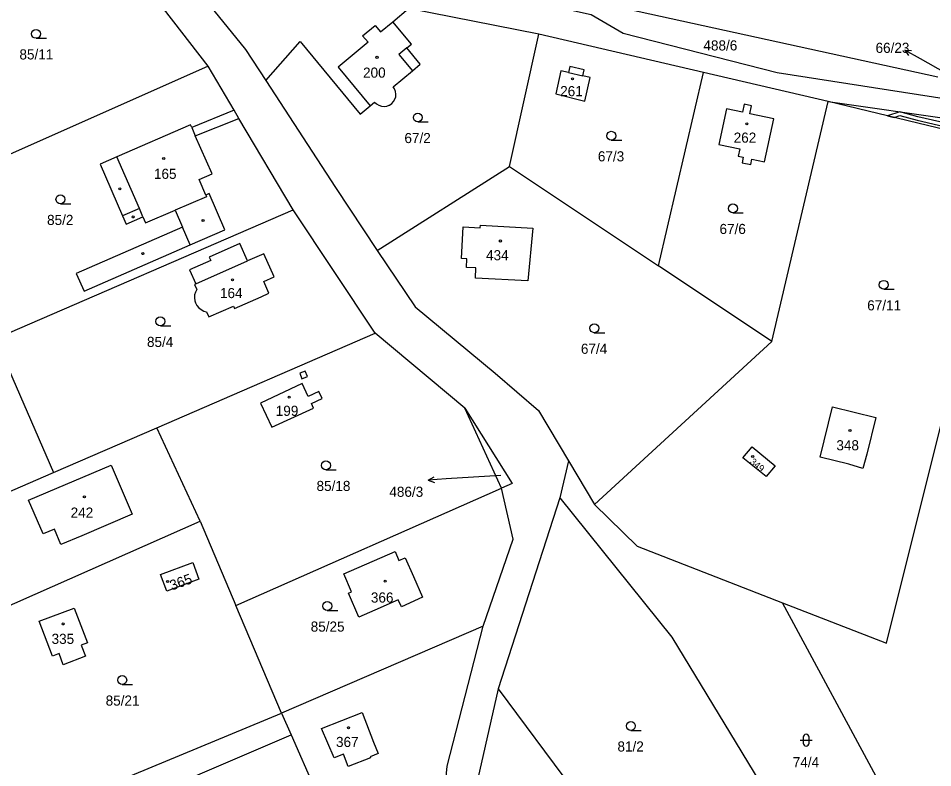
# Model space of a CAD drawing. Extents: x -725728 to -720881, y -1068679 to -1063504.
# Drawn here: x -724534.1 to -724380.5, y -1067433.6 to -1067307.7 of the extents above; entities that cross this region are included whole.
import ezdxf

# ---------------------------------------------------------------- set-up
doc = ezdxf.new("R2010")
doc.units = 0
for name, color, linetype in [('Hranice parcel', 7, 'Continuous'), ('Parcelní čísla', 7, 'Continuous'), ('Pop  PČ popisy', 7, 'Continuous'), ('Vnitřní kresba', 7, 'Continuous'), ('Věcná břemena k části', 7, 'Continuous'), ('Značky budov', 7, 'Continuous'), ('Značky kultur', 7, 'Continuous')]:
    doc.layers.add(name, color=color, linetype=linetype)

# ---------------------------------------------------------------- blocks, each defined once
blk = doc.blocks.new('4.02_3')
at = {"layer": 'Značky budov'}
blk.add_circle((-0.001, 0), 0.0175, dxfattribs=at)
blk = doc.blocks.new('4.02_4')
at = {"layer": 'Značky budov'}
blk.add_circle((-0.001, 0), 0.0175, dxfattribs=at)
blk = doc.blocks.new('1029_97')
at = {"layer": 'Pop  PČ popisy'}
for p, q in [((-0.299, -0.021), (-0.203, 0.036)), ((0, 0), (-0.299, -0.021)), ((-0.299, -0.021), (-0.196, -0.064))]:
    blk.add_line(p, q, dxfattribs=at)
blk = doc.blocks.new('1029_135')
at = {"layer": 'Pop  PČ popisy'}
for p, q in [((0, 0), (-0.263, 0.145)), ((-0.263, 0.145), (-0.151, 0.141)), ((-0.263, 0.145), (-0.199, 0.053))]:
    blk.add_line(p, q, dxfattribs=at)
blk = doc.blocks.new('3.04_3')
at = {"layer": 'Značky kultur'}
blk.add_line((0.001, 0), (0.176, 0), dxfattribs=at)
blk.add_circle((0.001, 0.075), 0.075, dxfattribs=at)
blk = doc.blocks.new('3.04_2')
at = {"layer": 'Značky kultur'}
blk.add_line((0.001, 0), (0.176, 0), dxfattribs=at)
blk.add_circle((0.001, 0.075), 0.075, dxfattribs=at)
blk = doc.blocks.new('3.16_2')
at = {"layer": 'Značky kultur'}
for p, q in [((-0.1, 0.1), (0.1, 0.1)), ((-0.05, 0.15), (-0.05, 0.05)), ((0.05, 0.05), (0.05, 0.15))]:
    blk.add_line(p, q, dxfattribs=at)
for centre, start, end in [((0, 0.15), 0, 180), ((0, 0.05), 180, 359.9879)]:
    blk.add_arc(centre, 0.05, start, end, dxfattribs=at)

msp = doc.modelspace()

# ---------------------------------------------------------------- linework, layer by layer
at = {"layer": 'Hranice parcel'}
for p, q in [((-724446.71, -1067310.38), (-724468.56, -1067306.07)), ((-724451.64, -1067332.6), (-724446.71, -1067310.38)), ((-724419.04, -1067316.8), (-724446.71, -1067310.38)), ((-724466.61, -1067315.41), (-724468.87, -1067312.69)), ((-724502.26, -1067315.77), (-724547.82, -1067335.99)), ((-724497.88, -1067323.15), (-724502.26, -1067315.77)), ((-724426.61, -1067349.29), (-724419.04, -1067316.8)), ((-724398.11, -1067321.7), (-724419.04, -1067316.8)), ((-724407.54, -1067362.01), (-724398.11, -1067321.7)), ((-724398.11, -1067321.7), (-724359.5, -1067327.2)), ((-724497.07, -1067324.53), (-724497.88, -1067323.15)), ((-724475.05, -1067322.42), (-724474.27, -1067321.77)), ((-724487.96, -1067339.89), (-724497.07, -1067324.53)), ((-724473.83, -1067346.68), (-724451.64, -1067332.6)), ((-724451.64, -1067332.6), (-724426.61, -1067349.29)), ((-724537.98, -1067361.53), (-724487.96, -1067339.89)), ((-724474.16, -1067360.58), (-724487.96, -1067339.89)), ((-724456.5, -1067342.44), (-724447.69, -1067342.93)), ((-724473.83, -1067346.68), (-724467.49, -1067356.19)), ((-724407.54, -1067362.01), (-724426.61, -1067349.29)), ((-724537.98, -1067361.53), (-724528.23, -1067384.01)), ((-724510.88, -1067376.49), (-724474.16, -1067360.58)), ((-724459.15, -1067373.18), (-724474.16, -1067360.58)), ((-724437.33, -1067389.37), (-724407.54, -1067362.01)), ((-724452.98, -1067386.64), (-724459.15, -1067373.18)), ((-724446.77, -1067373.59), (-724441.71, -1067382.04)), ((-724528.23, -1067384.01), (-724510.88, -1067376.49)), ((-724503.56, -1067392.17), (-724510.88, -1067376.49)), ((-724441.71, -1067382.04), (-724443.19, -1067388.27)), ((-724441.71, -1067382.04), (-724437.33, -1067389.37)), ((-724557.56, -1067396.72), (-724528.23, -1067384.01)), ((-724497.56, -1067406.35), (-724452.98, -1067386.64)), ((-724443.19, -1067388.27), (-724453.51, -1067420.33)), ((-724551.79, -1067413.47), (-724503.56, -1067392.17)), ((-724503.56, -1067392.17), (-724497.56, -1067406.35)), ((-724379.04, -1067455.42), (-724405.77, -1067405.88)), ((-724489.92, -1067424.4), (-724497.56, -1067406.35)), ((-724456.03, -1067409.79), (-724489.92, -1067424.4)), ((-724453.51, -1067420.33), (-724456.94, -1067435.39)), ((-724453.51, -1067420.33), (-724425.68, -1067457.77)), ((-724541.51, -1067445.8), (-724489.92, -1067424.4)), ((-724489.92, -1067424.4), (-724488.31, -1067428.07)), ((-724483.22, -1067427.01), (-724476.37, -1067424.33)), ((-724505.56, -1067435.44), (-724488.31, -1067428.07)), ((-724488.31, -1067428.07), (-724474.76, -1067458.89)), ((-724473.68, -1067431.19), (-724475.05, -1067431.73))]:
    msp.add_line(p, q, dxfattribs=at)
for points in [[(-724511.05, -1067293.07), (-724477.92, -1067298.15), (-724437.88, -1067307.08), (-724432.55, -1067310.22), (-724406.67, -1067316.82), (-724364.24, -1067323.39)], [(-724502.26, -1067315.77), (-724514.15, -1067300.28), (-724518.15, -1067297.64), (-724522.71, -1067296.64)], [(-724504, -1067299.09), (-724504.91, -1067301.84), (-724495.96, -1067312.93), (-724492.56, -1067318.15)], [(-724379.69, -1067317.58), (-724431.66, -1067306.24), (-724439.42, -1067304.77)], [(-724468.87, -1067312.69), (-724468.09, -1067312.05), (-724471.22, -1067308.28), (-724468.56, -1067306.07)], [(-724492.56, -1067318.15), (-724486.77, -1067311.59), (-724476.73, -1067323.82), (-724475.05, -1067322.42)], [(-724471.16, -1067319.19), (-724467.93, -1067316.51), (-724466.61, -1067315.41)], [(-724438.1, -1067317.63), (-724439.31, -1067317.36), (-724439.08, -1067316.34), (-724441.5, -1067315.8), (-724441.73, -1067316.82), (-724442.99, -1067316.53), (-724443.86, -1067320.41), (-724438.99, -1067321.6), (-724438.1, -1067317.63)], [(-724492.56, -1067318.15), (-724480.85, -1067336.14), (-724473.83, -1067346.68)], [(-724474.27, -1067321.77), (-724473.95, -1067322.08), (-724473.56, -1067322.32), (-724473.14, -1067322.46), (-724472.69, -1067322.51), (-724472.24, -1067322.45), (-724471.82, -1067322.3), (-724471.77, -1067322.27), (-724471.4, -1067322.02), (-724471.09, -1067321.7), (-724470.86, -1067321.31), (-724470.73, -1067320.88), (-724470.69, -1067320.43), (-724470.75, -1067319.99), (-724470.91, -1067319.56), (-724471.16, -1067319.19)], [(-724367.84, -1067330.59), (-724371.46, -1067328.13), (-724398.11, -1067321.7)], [(-724497.88, -1067323.15), (-724505, -1067326.05), (-724505.2, -1067325.59), (-724517.56, -1067330.95), (-724520.35, -1067332.22), (-724516.61, -1067340.9), (-724516.01, -1067342.27), (-724513.18, -1067341.07), (-724512.74, -1067342.08), (-724507.75, -1067339.91), (-724506.53, -1067342.79), (-724524.42, -1067350.55), (-724523.08, -1067353.56), (-724505.23, -1067345.73), (-724499.46, -1067343.23), (-724502.09, -1067337.15), (-724502.64, -1067337.39), (-724503.76, -1067334.8), (-724501.57, -1067333.85), (-724504.39, -1067327.44), (-724497.07, -1067324.53)], [(-724416.45, -1067328.91), (-724412.94, -1067329.65), (-724413.2, -1067330.87), (-724412.37, -1067331.04), (-724412.57, -1067331.96), (-724411.11, -1067332.27), (-724410.91, -1067331.35), (-724408.77, -1067331.8), (-724407.25, -1067324.59), (-724411.25, -1067323.75), (-724410.96, -1067322.39), (-724412.22, -1067322.12), (-724412.51, -1067323.48), (-724415.19, -1067322.92), (-724416.45, -1067328.91)], [(-724405.77, -1067405.88), (-724388.32, -1067412.68), (-724367.84, -1067330.59)], [(-724447.69, -1067342.93), (-724448.54, -1067351.82), (-724457.35, -1067351.33), (-724457.25, -1067349.63), (-724458.85, -1067349.54), (-724458.77, -1067348.09), (-724459.67, -1067348.04), (-724459.38, -1067342.73), (-724456.53, -1067342.89), (-724456.5, -1067342.44)], [(-724502.5, -1067357.02), (-724502.12, -1067357.87), (-724497.99, -1067356.05), (-724497.81, -1067356.45), (-724493.32, -1067354.47), (-724492.02, -1067353.9), (-724492.89, -1067351.92), (-724491.14, -1067351.15), (-724492.86, -1067347.24), (-724495.63, -1067348.46), (-724496.93, -1067345.53), (-724502.07, -1067347.8), (-724501.81, -1067348.38), (-724505.35, -1067349.94), (-724504.32, -1067352.29), (-724504.54, -1067352.39), (-724504.16, -1067353.24)], [(-724504.16, -1067353.24), (-724504.38, -1067353.69), (-724504.5, -1067354.18), (-724504.53, -1067354.68), (-724504.46, -1067355.17), (-724504.35, -1067355.49), (-724504.12, -1067355.93), (-724503.81, -1067356.32), (-724503.42, -1067356.64), (-724502.98, -1067356.88), (-724502.5, -1067357.02)], [(-724467.49, -1067356.19), (-724454.01, -1067367.31), (-724446.77, -1067373.59)], [(-724486.45, -1067369.06), (-724493.44, -1067372.34), (-724491.55, -1067376.37), (-724484.52, -1067373.18), (-724484.9, -1067372.38), (-724483.11, -1067371.54), (-724483.66, -1067370.37), (-724485.45, -1067371.21), (-724486.45, -1067369.06)], [(-724459.15, -1067373.18), (-724451.15, -1067385.83), (-724452.98, -1067386.64)], [(-724394.65, -1067382.62), (-724399.46, -1067381.4), (-724397.38, -1067372.96), (-724390.07, -1067374.76), (-724391.58, -1067380.9), (-724392.29, -1067383.32), (-724394.65, -1067382.62)], [(-724410.88, -1067379.66), (-724407.02, -1067382.85), (-724408.53, -1067384.68), (-724412.41, -1067381.51), (-724410.88, -1067379.66)], [(-724518.55, -1067382.75), (-724514.97, -1067391), (-724523.46, -1067394.61), (-724526.95, -1067396.07), (-724528.06, -1067393.5), (-724529.92, -1067394.3), (-724532.39, -1067388.64), (-724518.55, -1067382.75)], [(-724456.03, -1067409.79), (-724451.03, -1067395.18), (-724452.98, -1067386.64)], [(-724443.19, -1067388.27), (-724424.35, -1067411.63), (-724406.73, -1067440.72)], [(-724437.33, -1067389.37), (-724430.2, -1067396.36), (-724405.77, -1067405.88)], [(-724466.22, -1067404.92), (-724469.78, -1067406.54), (-724470.34, -1067405.39), (-724474.23, -1067407.11), (-724476.93, -1067408.3), (-724478.66, -1067404.28), (-724478.15, -1067404.06), (-724479.46, -1067401.02), (-724470.85, -1067397.26), (-724470.19, -1067398.77), (-724469.13, -1067398.32)], [(-724469.13, -1067398.32), (-724467.75, -1067401.44), (-724466.22, -1067404.92)], [(-724504.81, -1067399.11), (-724503.79, -1067401.93), (-724509.19, -1067403.92), (-724510.23, -1067401.11), (-724504.81, -1067399.11)], [(-724524.74, -1067406.76), (-724522.52, -1067412.59), (-724523.56, -1067412.99), (-724522.84, -1067414.87), (-724526.56, -1067416.29), (-724527.28, -1067414.41), (-724528.37, -1067414.82), (-724530.59, -1067408.99), (-724524.74, -1067406.76)], [(-724464.05, -1067453.73), (-724462.11, -1067433.31), (-724456.03, -1067409.79)], [(-724476.37, -1067424.33), (-724474.44, -1067429.27), (-724473.68, -1067431.19)], [(-724475.05, -1067431.73), (-724474.97, -1067431.93), (-724478.71, -1067433.39), (-724479.52, -1067431.3), (-724481.09, -1067431.92), (-724483.22, -1067427.01)]]:
    msp.add_lwpolyline(points, dxfattribs=at)
at = {"layer": 'Pop  PČ popisy'}
for p, q in [((-724378.33, -1067316.93), (-724382.6, -1067314.51)), ((-724453.08, -1067384.47), (-724462.27, -1067385.06))]:
    msp.add_line(p, q, dxfattribs=at)
at = {"layer": 'Vnitřní kresba'}
for p, q in [((-724476.29, -1067310.65), (-724474.19, -1067308.9)), ((-724474.19, -1067308.9), (-724473.28, -1067309.99)), ((-724473.28, -1067309.99), (-724471.22, -1067308.28)), ((-724476.29, -1067310.65), (-724475.38, -1067311.74)), ((-724475.38, -1067311.74), (-724480.4, -1067315.92)), ((-724468.87, -1067312.69), (-724470.19, -1067313.79)), ((-724470.19, -1067313.79), (-724467.93, -1067316.51)), ((-724480.4, -1067315.92), (-724475.05, -1067322.42)), ((-724441.73, -1067316.82), (-724439.31, -1067317.36)), ((-724505, -1067326.05), (-724504.39, -1067327.44)), ((-724513.78, -1067339.68), (-724517.56, -1067330.95)), ((-724502.52, -1067337.67), (-724507.75, -1067339.91)), ((-724502.64, -1067337.39), (-724502.52, -1067337.67)), ((-724513.78, -1067339.68), (-724516.61, -1067340.9)), ((-724513.18, -1067341.07), (-724513.78, -1067339.68)), ((-724505.23, -1067345.73), (-724506.53, -1067342.79)), ((-724504.32, -1067352.29), (-724495.63, -1067348.46))]:
    msp.add_line(p, q, dxfattribs=at)
at = {"layer": 'Věcná břemena k části'}
for points in [[(-724388.14, -1067324.11), (-724387.01, -1067324.38), (-724386.05, -1067324.05), (-724383.17, -1067324.83), (-724377.64, -1067326.08), (-724377.33, -1067324.66), (-724377.93, -1067324.57), (-724378.1, -1067325.36), (-724383.03, -1067324.25), (-724386.07, -1067323.43)], [(-724486.49, -1067368.26), (-724485.56, -1067367.89), (-724485.93, -1067366.96), (-724486.86, -1067367.33)]]:
    msp.add_lwpolyline(points, close=True, dxfattribs=at)

# ---------------------------------------------------------------- block references
at = {"layer": 'Pop  PČ popisy', "xscale": 10, "yscale": 10}
for name, p in [('1029_135', (-724382.6, -1067314.51)), ('1029_97', (-724462.27, -1067385.06))]:
    msp.add_blockref(name, p, dxfattribs=at)
at = {"layer": 'Značky budov', "xscale": 10, "yscale": 10}
for name, p in [('4.02_3', (-724473.86, -1067314.26)), ('4.02_3', (-724441.03, -1067317.87)), ('4.02_3', (-724411.76, -1067325.44)), ('4.02_3', (-724509.69, -1067331.25)), ('4.02_3', (-724517.05, -1067336.36)), ('4.02_3', (-724514.83, -1067341.07)), ('4.02_4', (-724503.08, -1067341.67)), ('4.02_3', (-724453.14, -1067345.11)), ('4.02_3', (-724513.21, -1067347.23)), ('4.02_4', (-724498.12, -1067351.63)), ('4.02_3', (-724488.63, -1067371.35)), ('4.02_3', (-724394.43, -1067376.95)), ('4.02_3', (-724410.77, -1067381.31)), ('4.02_3', (-724523.01, -1067388.09)), ('4.02_3', (-724509.03, -1067402.29)), ('4.02_3', (-724472.51, -1067402.25)), ('4.02_4', (-724526.59, -1067409.43)), ('4.02_3', (-724478.66, -1067426.86))]:
    msp.add_blockref(name, p, dxfattribs=at)
at = {"layer": 'Značky kultur', "xscale": 10, "yscale": 10}
for name, p in [('3.04_2', (-724531.15, -1067311.07)), ('3.04_2', (-724467.03, -1067325.12)), ('3.04_2', (-724434.54, -1067328.19)), ('3.04_2', (-724527.05, -1067338.87)), ('3.04_3', (-724414.11, -1067340.39)), ('3.04_2', (-724388.77, -1067353.22)), ('3.04_2', (-724510.27, -1067359.36)), ('3.04_2', (-724437.39, -1067360.51)), ('3.04_2', (-724482.47, -1067383.55)), ('3.04_3', (-724482.24, -1067407.17)), ('3.04_2', (-724516.68, -1067419.6)), ('3.04_2', (-724431.25, -1067427.31)), ('3.16_2', (-724401.8, -1067429.95))]:
    msp.add_blockref(name, p, dxfattribs=at)

# ---------------------------------------------------------------- texts
at = {"layer": 'Parcelní čísla'}
for s, p in [('488/6', (-724419.05, -1067313.11)), ('66/23', (-724390.14, -1067313.52)), ('85/11', (-724533.93, -1067314.62)), ('200', (-724476.22, -1067317.68)), ('261', (-724443.11, -1067320.79)), ('67/2', (-724469.27, -1067328.67)), ('262', (-724413.97, -1067328.6)), ('67/3', (-724436.78, -1067331.74)), ('165', (-724511.34, -1067334.68)), ('85/2', (-724529.29, -1067342.42)), ('67/6', (-724416.35, -1067343.94)), ('434', (-724455.56, -1067348.35)), ('164', (-724500.25, -1067354.71)), ('67/11', (-724391.54, -1067356.77)), ('85/4', (-724512.51, -1067362.91)), ('67/4', (-724439.63, -1067364.06)), ('199', (-724490.88, -1067374.48)), ('348', (-724396.72, -1067380.27)), ('85/18', (-724484.03, -1067387.1)), ('486/3', (-724471.8, -1067388.08)), ('242', (-724525.33, -1067391.58)), ('366', (-724474.9, -1067405.84)), ('85/25', (-724485.01, -1067410.72)), ('335', (-724528.53, -1067412.78)), ('85/21', (-724519.45, -1067423.15)), ('367', (-724480.76, -1067430.1)), ('81/2', (-724433.49, -1067430.86)), ('74/4', (-724404.04, -1067433.5))]:
    msp.add_text(s, height=1.7, dxfattribs=at).set_placement(p)
for s, height, rotation, p in [('349', 1.14, 320, (-724411.35, -1067382.36)), ('365', 1.7, 20, (-724508.32, -1067403.83))]:
    msp.add_text(s, height=height, rotation=rotation, dxfattribs=at).set_placement(p)

doc.saveas('drawing.dxf')
